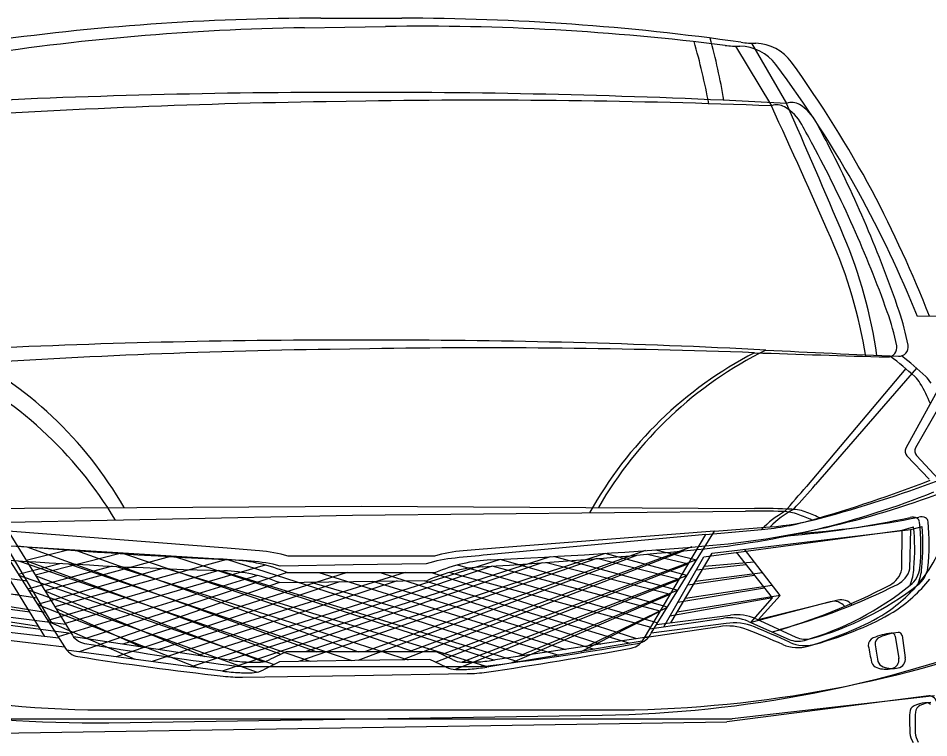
# Model space of a CAD drawing. Extents: x 10133 to 2270741, y 5363 to 1733450.
# Drawn here: x 33084.5 to 33167.4, y 9333.1 to 9398.6 of the extents above; entities that cross this region are included whole.
import ezdxf

# ---------------------------------------------------------------- set-up
doc = ezdxf.new("R2010")
doc.units = 0
doc.layers.add('StdDetailLabel', color=7, linetype='Continuous')

msp = doc.modelspace()

# ---------------------------------------------------------------- linework, layer by layer
at = {"layer": 'StdDetailLabel'}
for p, q in [((33149.771, 9396.064), (33153.047, 9390.627)), ((33151.224, 9396.333), (33154.417, 9390.846)), ((33168.733, 9371.502), (33166.357, 9371.466)), ((33165.268, 9366.718), (33156.23, 9355.987)), ((33166.269, 9366.752), (33157.066, 9356.162)), ((33165.375, 9358.774), (33167.409, 9356.655)), ((33166.253, 9358.807), (33168.254, 9356.657)), ((33103.502, 9350.382), (33083.56, 9351.919)), ((33147.86, 9351.919), (33127.918, 9350.382)), ((33164.927, 9348.456), (33164.961, 9352.025)), ((33165.647, 9348.497), (33165.735, 9352.066)), ((33147.09, 9351.603), (33127.175, 9349.759)), ((33102.761, 9349.384), (33082.798, 9350.613)), ((33089.121, 9350.208), (33085.21, 9349.253)), ((33085.258, 9350.508), (33111.651, 9340.95)), ((33145.816, 9350.48), (33120.049, 9340.95)), ((33153.838, 9346.063), (33150.608, 9350.269)), ((33093.764, 9349.883), (33086.039, 9347.915)), ((33089.793, 9350.159), (33115.449, 9340.95)), ((33094.153, 9349.858), (33120.567, 9340.95)), ((33098.795, 9349.575), (33127.835, 9340.194)), ((33132.901, 9349.591), (33103.642, 9340.186)), ((33140.848, 9349.744), (33115.404, 9340.145)), ((33141.59, 9350.156), (33116.001, 9340.95)), ((33145.069, 9350.133), (33119.452, 9340.208)), ((33153.157, 9345.84), (33149.863, 9349.996)), ((33088.384, 9348.989), (33084.489, 9347.973)), ((33084.517, 9349.229), (33111.054, 9340.078)), ((33085.237, 9349.21), (33108.376, 9340.712)), ((33093.032, 9348.735), (33085.338, 9346.648)), ((33106.977, 9348.835), (33088.752, 9343.531)), ((33089.057, 9348.95), (33114.852, 9340.137)), ((33093.422, 9348.716), (33119.969, 9340.216)), ((33132.168, 9349.045), (33103.058, 9339.191)), ((33124.485, 9348.846), (33142.697, 9343.577)), ((33146.227, 9348.41), (33150.744, 9348.886)), ((33146.947, 9348.74), (33151.471, 9349.145)), ((33085.289, 9347.365), (33079.197, 9348.165)), ((33084.516, 9347.931), (33107.783, 9339.79)), ((33086.08, 9347.848), (33106.811, 9340.032)), ((33106.259, 9347.89), (33088.119, 9342.306)), ((33108.962, 9348.149), (33090.628, 9342.144)), ((33114.431, 9348.149), (33094.01, 9341.635)), ((33119.701, 9348.149), (33097.268, 9341.145)), ((33098.067, 9348.505), (33127.248, 9339.572)), ((33111.836, 9348.149), (33134.287, 9341.165)), ((33117.437, 9348.149), (33137.521, 9341.651)), ((33122.113, 9348.149), (33140.776, 9342.141)), ((33123.766, 9348.171), (33142.056, 9343.183)), ((33145.432, 9347.023), (33151.511, 9347.917)), ((33146.131, 9347.365), (33152.224, 9348.165)), ((33086.204, 9345.823), (33078.304, 9347.002)), ((33108.255, 9347.235), (33090.015, 9340.948)), ((33113.723, 9347.319), (33093.405, 9340.492)), ((33118.993, 9347.4), (33096.669, 9340.052)), ((33111.129, 9347.279), (33133.684, 9340.642)), ((33116.729, 9347.365), (33136.91, 9341.178)), ((33121.404, 9347.437), (33140.157, 9341.718)), ((33145.216, 9345.823), (33153.117, 9347.002)), ((33077.592, 9346.075), (33086.966, 9344.54)), ((33084.597, 9346.087), (33078.493, 9346.793)), ((33085.38, 9346.582), (33106.229, 9339.086)), ((33153.829, 9346.075), (33144.455, 9344.54)), ((33144.541, 9345.468), (33152.422, 9346.768)), ((33085.536, 9344.559), (33077.618, 9345.617)), ((33153.148, 9345.852), (33143.799, 9344.173)), ((33076.92, 9344.678), (33086.317, 9343.288)), ((33087.888, 9344.927), (33095.689, 9341.382)), ((33088.822, 9343.418), (33082.09, 9344.283)), ((33087.233, 9343.689), (33095.088, 9340.265)), ((33141.96, 9343.022), (33148.678, 9343.991)), ((33142.598, 9343.418), (33149.33, 9344.283)), ((33150.961, 9343.709), (33154.653, 9342.073)), ((33151.609, 9343.966), (33155.276, 9342.273)), ((33088.19, 9342.194), (33081.446, 9342.956)), ((33082.498, 9343.525), (33089.314, 9342.624)), ((33148.282, 9343.227), (33141.481, 9342.221)), ((33148.923, 9343.525), (33142.107, 9342.624)), ((33081.865, 9342.204), (33088.694, 9341.408)), ((33103.695, 9340.178), (33089.506, 9342.313)), ((33141.293, 9341.907), (33127.139, 9339.554)), ((33141.914, 9342.313), (33127.726, 9340.178)), ((33164.316, 9342.373), (33164.641, 9340.347)), ((33164.942, 9342.424), (33165.236, 9340.394)), ((33103.111, 9339.184), (33088.891, 9341.1)), ((33167.362, 9336.942), (33148.975, 9334.553)), ((33167.904, 9336.948), (33149.482, 9334.842)), ((33093.251, 9335.646), (33138.17, 9335.646)), ((33081.439, 9333.514), (33148.975, 9334.553)), ((33081.938, 9334.842), (33149.482, 9334.842)), ((33092.738, 9334.492), (33137.652, 9335.183))]:
    msp.add_line(p, q, dxfattribs=at)
for points in [[(33112.029, 9398.605), (33115.71, 9398.605), (33119.391, 9398.605)], [(33110.545, 9397.733), (33114.226, 9397.789), (33117.906, 9397.846)], [(33117.516, 9391.847), (33115.71, 9391.847), (33113.905, 9391.847)], [(33116.135, 9391.06), (33114.33, 9391.032), (33112.525, 9391.005)], [(33117.516, 9369.309), (33115.71, 9369.309), (33113.905, 9369.309)], [(33116.482, 9368.524), (33114.677, 9368.496), (33112.872, 9368.468)], [(33171.245, 9365.556), (33168.662, 9365.589), (33165.284, 9359.464)], [(33172.227, 9365.499), (33169.644, 9365.571), (33166.173, 9359.499)], [(33079.13, 9352.636), (33114.909, 9353.383), (33150.695, 9353.737)], [(33079.923, 9353.997), (33115.71, 9354.194), (33151.497, 9353.997)], [(33087.534, 9343.583), (33083.774, 9349.918), (33065.685, 9352.066), (33064.648, 9352.351)], [(33078.493, 9352.309), (33083.56, 9351.919), (33089.314, 9342.624)], [(33141.481, 9342.221), (33147.09, 9351.603), (33152.151, 9352.071)], [(33142.107, 9342.624), (33147.86, 9351.919), (33152.927, 9352.309)], [(33143.246, 9343.208), (33146.908, 9349.599), (33164.961, 9352.025), (33165.994, 9352.326)], [(33143.887, 9343.583), (33147.647, 9349.918), (33165.735, 9352.066), (33166.773, 9352.351)], [(33086.899, 9342.34), (33083.043, 9348.616), (33064.923, 9350.486), (33063.881, 9350.754)], [(33077.726, 9350.926), (33082.798, 9350.613), (33088.694, 9341.408)], [(33142.52, 9350.224), (33146.24, 9349.3), (33123.086, 9340.692)], [(33098.343, 9349.601), (33086.915, 9346.499), (33101.444, 9340.516)], [(33122.364, 9349.66), (33115.71, 9349.66), (33109.057, 9349.66)], [(33124.24, 9339.335), (33144.65, 9347.521), (33137.164, 9349.431), (33109.996, 9340.062)], [(33124.824, 9340.004), (33145.357, 9347.874), (33137.901, 9349.899), (33110.593, 9340.95)], [(33141.776, 9349.827), (33145.51, 9348.96), (33122.492, 9339.997)], [(33133.308, 9349.614), (33144.532, 9346.542), (33129.994, 9340.519)], [(33097.614, 9348.524), (33086.235, 9345.246), (33100.855, 9339.488)], [(33130.601, 9340.61), (33103.47, 9349.329), (33087.826, 9345.028)], [(33135.742, 9340.984), (33142.923, 9344.633), (33127.621, 9348.733), (33100.235, 9339.571)], [(33136.349, 9341.475), (33143.586, 9345.014), (33128.349, 9349.349), (33100.825, 9340.609)], [(33121.632, 9348.952), (33114.979, 9348.85), (33108.326, 9348.747)], [(33132.575, 9349.075), (33143.846, 9346.176), (33129.402, 9339.93)], [(33130.008, 9340.03), (33102.745, 9348.331), (33087.169, 9343.789)], [(33108.962, 9348.149), (33115.71, 9348.149), (33122.459, 9348.149)], [(33108.255, 9347.235), (33115.002, 9347.339), (33121.75, 9347.442)], [(33159.084, 9345.64), (33151.835, 9343.862), (33153.838, 9346.063)], [(33158.41, 9345.498), (33151.188, 9343.608), (33153.157, 9345.84)], [(33123.436, 9339.558), (33121.954, 9340.246), (33115.113, 9340.141), (33108.272, 9340.036), (33106.812, 9339.302)], [(33124.024, 9340.239), (33122.552, 9340.95), (33115.71, 9340.95), (33108.868, 9340.95), (33107.397, 9340.239)], [(33105.487, 9339.604), (33115.71, 9339.604), (33125.934, 9339.604)], [(33104.912, 9338.637), (33115.134, 9338.795), (33125.356, 9338.952)]]:
    msp.add_lwpolyline(points, dxfattribs=at)
for centre, radius, start, end in [((33112.029, 9179.578), 219.027, 90, 98.10682), ((33119.391, 9179.578), 219.027, 81.89318, 90), ((33113.916, 9178.731), 219.027, 90.88189, 98.98871), ((33121.277, 9178.845), 219.027, 82.77506, 90.88189), ((33093.715, 9382.003), 55.752, 9.42398, 15.38895), ((33092.488, 9380.851), 55.752, 10.30586, 16.27083), ((33149.93, 9404.865), 8.802, 262.77506, 271.60153), ((33150.084, 9391.845), 4.222, 37.16158, 88.74092), ((33151.52, 9405.131), 8.802, 261.89318, 270.71965), ((33151.473, 9392.11), 4.222, 36.27969, 87.85903), ((33069.193, 9331.601), 105.082, 29.14723, 36.69656), ((33069.664, 9333.118), 105.082, 28.26535, 35.81467), ((33113.905, 8711.626), 680.222, 90, 93.109738), ((33117.516, 8711.626), 680.222, 86.890262, 90), ((33122.994, 8710.863), 680.222, 90.881886, 93.991624), ((33126.604, 8710.919), 680.222, 87.772148, 90.881886), ((33154.907, 9389.591), 1.347, 58.71056, 111.34127), ((32358.22, 9039.565), 870.245, 22.938925, 23.807007), ((33153.556, 9389.379), 1.347, 59.59245, 112.22316), ((32362.351, 9027.133), 870.245, 23.820811, 24.688893), ((33152.078, 9386.859), 4.269, 29.01451, 59.59245), ((33153.39, 9387.094), 4.269, 28.13263, 58.71056), ((33010.135, 9308.132), 166.582, 28.28795, 29.01451), ((33010.252, 9310.561), 166.582, 27.40606, 28.13263), ((33058.365, 9334.088), 111.812, 19.76086, 28.28795), ((33058.876, 9335.772), 111.812, 18.87897, 27.40606), ((33061.384, 9328.42), 113.456, 22.29711, 28.62985), ((33061.808, 9330.057), 113.456, 21.41523, 27.74797), ((33118.618, 9361.014), 43.556, 9.00201, 23.82081), ((33119.536, 9361.767), 43.556, 8.12012, 22.93893), ((33142.794, 9364.419), 22.1, 11.41624, 19.76086), ((33143.761, 9364.8), 22.1, 10.53435, 18.87897), ((33113.905, 8689.087), 680.222, 90, 92.950296), ((33117.516, 8689.087), 680.222, 87.049704, 90), ((33123.341, 8688.327), 680.222, 90.881886, 93.832182), ((33126.951, 8688.383), 680.222, 87.93159, 90.881886), ((33163.621, 9368.625), 0.852, 268.39334, 11.41624), ((33164.651, 9368.684), 0.852, 267.51146, 10.53435), ((33062.74, 9335.975), 36.232, 29.97002, 63.52125), ((33168.154, 9335.982), 36.232, 117.36063, 150.91187), ((33168.681, 9335.975), 36.232, 116.47875, 150.02998), ((33205.699, 10868.77), 1501.587, 267.93159, 268.393341), ((33229.812, 10868.004), 1501.587, 267.049704, 267.511455), ((33147.814, 9346.06), 27.045, 47.45005, 53.54879), ((33148.498, 9346.365), 27.045, 46.56817, 52.66691), ((33062.225, 9334.352), 36.232, 30.8519, 64.40314), ((33164.305, 9364.025), 2.658, 30.416, 47.45005), ((33165.264, 9364.074), 2.658, 29.53412, 46.56817), ((33153.485, 9357.673), 15.205, 22.6139, 30.416), ((33165.799, 9359.181), 0.587, 151.12687, 223.82311), ((33166.683, 9359.207), 0.587, 150.24498, 222.94123), ((33073.908, 9425.326), 107.632, 318.28285, 319.8932), ((33075.821, 9426.759), 107.632, 317.40096, 319.01131), ((33120.792, 9477.573), 129.715, 286.08035, 291.09895), ((33123.503, 9478.279), 129.715, 285.19846, 290.21706), ((33138.544, 9429.07), 79.199, 275.60683, 291.7062), ((33140.507, 9429.508), 79.199, 274.72495, 290.82431), ((33151.603, 9262.113), 91.629, 88.43914, 90.56767), ((33150.995, 9262.37), 91.629, 87.55725, 89.68579), ((33158.265, 9346.366), 8.363, 118.6988, 136.97851), ((33158.953, 9346.51), 8.363, 117.81691, 136.09662), ((33153.98, 9349.352), 4.357, 69.75533, 88.43914), ((33154.714, 9349.562), 4.357, 68.87345, 87.55725), ((33149.775, 9336.78), 18.06, 64.64261, 68.87345), ((33149.869, 9376.723), 24.757, 275.28858, 286.06765), ((33151.025, 9376.993), 24.757, 274.40669, 285.18576), ((33146.47, 9442.957), 91.82, 274.98219, 282.07439), ((33148.646, 9443.272), 91.82, 274.10031, 281.1925), ((33149.238, 9336.496), 18.06, 65.5245, 69.75533), ((33165.924, 9352.441), 0.768, 61.03705, 108.69463), ((33166.07, 9352.707), 0.465, 6.00016, 61.03705), ((33166.704, 9352.467), 0.768, 60.15516, 107.81275), ((33144.83, 9350.474), 21.822, 354.97278, 6.00016), ((33166.855, 9352.73), 0.465, 5.11827, 60.15516), ((33145.583, 9350.825), 21.822, 354.0909, 5.11827), ((33143.489, 9350.255), 22.6, 355.70919, 5.25759), ((33144.238, 9350.626), 22.6, 354.82731, 4.3757), ((33130.521, 9908.716), 560.04, 265.27505, 267.27833), ((33080.608, 9053.298), 297.964, 85.02823, 85.59331), ((33150.813, 9053.298), 297.964, 94.40669, 94.97177), ((33091.565, 9907.611), 560.04, 273.60356, 275.60683), ((33100.899, 9908.716), 560.04, 272.72167, 274.72495), ((33084.442, 9051.983), 297.964, 85.91012, 86.47519), ((33105.208, 9336.081), 14.114, 74.17559, 85.02823), ((33125.689, 9335.434), 14.114, 95.85365, 106.7063), ((33126.213, 9336.081), 14.114, 94.97177, 105.82441), ((33154.639, 9053.064), 297.964, 95.28858, 95.85365), ((33157.394, 9354.93), 11.935, 321.78813, 335.63672), ((33121.184, 9908.067), 560.04, 266.15694, 268.16021), ((33103.239, 9334.803), 14.521, 66.78883, 87.27833), ((33104.687, 9335.11), 14.114, 75.05747, 85.91012), ((33127.678, 9334.186), 14.521, 93.60356, 114.09306), ((33128.182, 9334.803), 14.521, 92.72167, 113.21117), ((33160.404, 9348.986), 5.637, 339.38272, 355.70919), ((33164.137, 9348.912), 2.456, 308.93347, 351.81913), ((33161.132, 9349.097), 5.637, 338.50083, 354.82731), ((33164.863, 9348.965), 2.456, 308.05158, 350.93725), ((33102.738, 9333.802), 14.521, 67.67071, 88.16021), ((33162.81, 9348.935), 2.171, 297.52352, 347.24264), ((33163.537, 9349.009), 2.171, 296.64164, 346.36076), ((33137.395, 9397.707), 57.168, 285.97647, 297.52352), ((33138.876, 9398.167), 57.168, 285.09458, 296.64164), ((33148.402, 9368.389), 27.495, 286.14447, 308.93347), ((33149.43, 9368.682), 27.495, 285.26258, 308.05158), ((33155.274, 9356.598), 14.632, 304.05783, 321.78813), ((33156.12, 9356.787), 14.632, 303.17594, 320.90624), ((33158.733, 9344.264), 1.275, 39.59625, 104.66257), ((33159.388, 9344.401), 1.275, 38.71437, 103.78068), ((33150.311, 9366.324), 25.505, 293.17721, 301.05825), ((33151.307, 9366.588), 25.505, 292.29532, 300.17637), ((33149.302, 9339.665), 4.371, 67.69217, 98.20937), ((33149.643, 9338.743), 4.836, 67.49887, 98.56478), ((33149.888, 9339.948), 4.371, 66.81028, 97.32748), ((33149.076, 9338.457), 4.836, 68.38075, 99.44666), ((33117.492, 9258.763), 90.56, 66.16918, 68.38075), ((33116.836, 9259.545), 90.56, 65.28729, 67.49887), ((33145.177, 9378.69), 38.893, 286.77473, 292.96049), ((33146.364, 9379.032), 38.893, 285.89285, 292.0786), ((33093.226, 9444.795), 109.149, 249.72956, 270.01296), ((33090.807, 9343.333), 1.653, 205.40302, 260.2489), ((33135.997, 9444.319), 109.149, 270.86892, 291.15232), ((33138.195, 9444.795), 109.149, 269.98704, 290.27044), ((33139.977, 9342.907), 1.653, 280.63299, 335.47886), ((33140.614, 9343.333), 1.653, 279.7511, 334.59698), ((33155.48, 9343.938), 2.04, 246.09828, 286.14447), ((33156.131, 9344.125), 2.04, 245.21639, 285.26258), ((33162.602, 9341.528), 0.735, 112.83368, 183.1838), ((33164.76, 9336.403), 6.295, 97.47409, 112.83368), ((33163.215, 9341.606), 0.735, 111.95179, 182.30192), ((33165.293, 9336.448), 6.295, 96.59221, 111.95179), ((33163.985, 9342.31), 0.337, 7.55662, 97.47409), ((33164.609, 9342.367), 0.337, 6.67473, 96.59221), ((33090.176, 9342.14), 1.653, 206.28491, 261.13079), ((33145.002, 9658.691), 321.634, 260.2489, 262.62514), ((33080.935, 9657.394), 321.634, 278.25674, 280.63299), ((33086.419, 9658.691), 321.634, 277.37486, 279.7511), ((33155.458, 9344.875), 3.55, 247.18175, 285.4088), ((33156.124, 9345.062), 3.55, 246.29987, 284.52692), ((33691.023, 9443.376), 538.875, 190.89898, 191.06172), ((33693.141, 9435.309), 538.875, 190.01709, 190.17984), ((33091.033, 9443.627), 109.149, 250.61145, 270.89485), ((33139.511, 9658.295), 321.634, 261.13079, 263.50703), ((33106.449, 9341.985), 1.987, 272.33849, 298.48632), ((33124.971, 9341.985), 1.987, 241.51368, 267.66151), ((33163.834, 9340.218), 0.817, 282.87231, 9.11772), ((33164.427, 9340.277), 0.817, 281.99042, 8.23583), ((33106.344, 9357.783), 17.803, 261.44289, 266.38945), ((33105.487, 9353.397), 13.793, 262.62514, 270), ((33106.016, 9352.592), 12.602, 266.38945, 272.33849), ((33124.357, 9341.319), 1.987, 242.39557, 268.54339), ((33125.404, 9352.592), 12.602, 267.66151, 273.61055), ((33124.219, 9357.116), 17.803, 274.49243, 279.43899), ((33125.934, 9353.397), 13.793, 270, 277.37486), ((33125.077, 9357.783), 17.803, 273.61055, 278.55711), ((33162.899, 9340.235), 0.781, 198.7769, 250.68672), ((33163.463, 9341.844), 2.485, 250.68672, 282.87231), ((33163.492, 9340.309), 0.781, 197.89501, 249.80483), ((33164.08, 9341.909), 2.485, 249.80483, 281.99042), ((33105.489, 9356.827), 17.803, 262.32478, 267.27134), ((33104.699, 9352.429), 13.793, 263.50703, 270.88189), ((33105.241, 9351.632), 12.602, 267.27134, 273.22038), ((33105.837, 9341.033), 1.987, 273.22038, 299.36821), ((33124.627, 9351.93), 12.602, 268.54339, 274.49243), ((33125.144, 9352.744), 13.793, 270.88189, 278.25674), ((33167.361, 9336.175), 0.767, 2.20863, 89.93814), ((33167.31, 9333.464), 2.862, 95.76035, 116.58574), ((33167.798, 9333.471), 2.862, 94.87847, 115.70386), ((33167.088, 9335.667), 0.647, 48.83909, 95.76035), ((33187.662, 9334.702), 22.039, 178.17056, 183.01409), ((33166.35, 9335.383), 0.716, 116.58574, 178.17056), ((33188.167, 9334.395), 22.039, 177.28867, 182.1322), ((33166.868, 9335.404), 0.716, 115.70386, 177.28867), ((33167.326, 9333.631), 1.675, 183.01409, 214.12395), ((33167.817, 9333.637), 1.675, 182.1322, 213.24206)]:
    msp.add_arc(centre, radius, start, end, dxfattribs=at)

doc.saveas('drawing.dxf')
